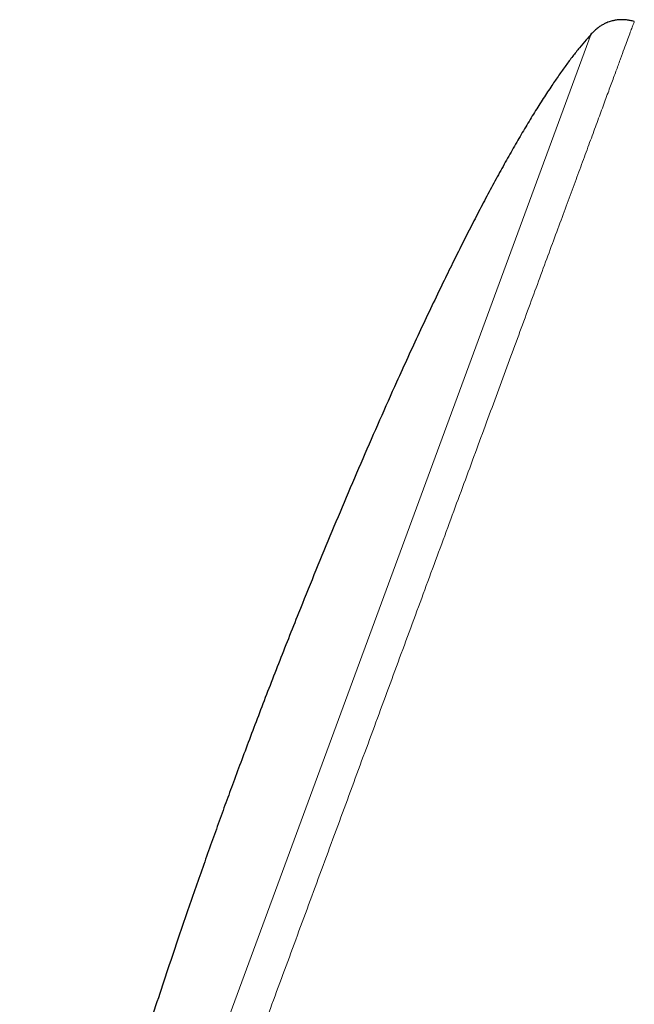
# Model space of a CAD drawing. Header units: millimetres. Extents: x 8 to 830, y 12 to 1725.
# Tile 325 of 329: x 781 to 806, y 1572 to 1611. Entities that reach past the tile are written whole.
import ezdxf

# ---------------------------------------------------------------- set-up
doc = ezdxf.new("R2010")
doc.units = ezdxf.units.MM

msp = doc.modelspace()

# ---------------------------------------------------------------- linework, layer by layer
at = {"color": 8, "linetype": 'Continuous', "lineweight": 0}
msp.add_line((781.456, 1549.425), (803.897, 1610.258), dxfattribs=at)
at = {"color": 7, "linetype": 'Continuous', "lineweight": 30}
for points, knots in [([(805.586, 1610.75), (805.532, 1610.763), (805.432, 1610.788), (805.287, 1610.809), (805.16, 1610.818), (805.05, 1610.819), (804.956, 1610.814), (804.877, 1610.805), (804.81, 1610.794), (804.746, 1610.78), (804.675, 1610.762), (804.593, 1610.736), (804.499, 1610.7), (804.394, 1610.651), (804.28, 1610.585), (804.157, 1610.5), (804.026, 1610.391), (803.942, 1610.305), (803.897, 1610.258)], [0, 0, 0, 0, 0.089237, 0.167198, 0.235136, 0.294016, 0.344544, 0.387207, 0.422321, 0.454319, 0.493229, 0.539532, 0.593421, 0.655281, 0.725748, 0.805764, 0.896623, 1, 1, 1, 1]), ([(803.898, 1610.258), (803.829, 1610.181), (803.668, 1610.005), (803.425, 1609.712), (803.16, 1609.377), (802.893, 1609.019), (802.62, 1608.637), (802.324, 1608.204), (802.004, 1607.717), (801.662, 1607.175), (801.315, 1606.604), (800.963, 1606.005), (800.606, 1605.379), (800.246, 1604.729), (799.881, 1604.056), (799.514, 1603.361), (799.144, 1602.645), (798.771, 1601.91), (798.397, 1601.158), (797.999, 1600.342), (797.577, 1599.463), (797.133, 1598.521), (796.69, 1597.562), (796.17, 1596.42), (795.579, 1595.094), (794.919, 1593.585), (794.269, 1592.065), (793.631, 1590.545), (793.007, 1589.031), (792.465, 1587.691), (792.001, 1586.528), (791.613, 1585.543), (791.235, 1584.573), (790.868, 1583.621), (790.514, 1582.69), (790.172, 1581.781), (789.95, 1581.183), (789.841, 1580.888)], [0, 0, 0, 0, 0.009465, 0.021944, 0.034928, 0.048618, 0.062996, 0.078042, 0.096797, 0.116433, 0.136912, 0.158194, 0.180238, 0.203004, 0.226449, 0.25053, 0.275205, 0.300431, 0.326163, 0.352359, 0.383766, 0.415682, 0.448035, 0.480752, 0.530851, 0.581361, 0.632024, 0.682585, 0.732786, 0.782368, 0.815283, 0.847721, 0.879603, 0.910852, 0.941387, 0.971129, 1, 1, 1, 1]), ([(789.841, 1580.888), (789.743, 1580.62), (789.543, 1580.078), (789.245, 1579.253), (788.941, 1578.407), (788.635, 1577.541), (788.325, 1576.657), (788.013, 1575.757), (787.66, 1574.725), (787.268, 1573.562), (786.838, 1572.266), (786.411, 1570.955), (786.004, 1569.682), (785.618, 1568.452), (785.254, 1567.267), (784.897, 1566.085), (784.551, 1564.91), (784.215, 1563.743), (783.892, 1562.588), (783.583, 1561.45), (783.313, 1560.422), (783.08, 1559.505), (782.88, 1558.697), (782.692, 1557.904), (782.514, 1557.128), (782.348, 1556.37), (782.197, 1555.645), (782.06, 1554.953), (781.938, 1554.295), (781.829, 1553.658), (781.732, 1553.043), (781.653, 1552.481), (781.59, 1551.973), (781.541, 1551.515), (781.501, 1551.076), (781.473, 1550.655), (781.454, 1550.254), (781.448, 1549.88), (781.449, 1549.605), (781.456, 1549.458), (781.457, 1549.425)], [0, 0, 0, 0, 0.0261511, 0.0530254, 0.0805638, 0.1087074, 0.1373971, 0.1665739, 0.1961789, 0.2374767, 0.2793196, 0.3215545, 0.3640287, 0.40203, 0.439992, 0.4778063, 0.5153649, 0.55256, 0.5892842, 0.6254301, 0.6608912, 0.6868588, 0.7123414, 0.7372952, 0.7616767, 0.7854429, 0.8085509, 0.8296976, 0.8501868, 0.8699838, 0.8890551, 0.9073676, 0.9220256, 0.9361167, 0.949624, 0.9625316, 0.9748246, 0.9864897, 0.996903, 1, 1, 1, 1])]:
    msp.add_open_spline(points, degree=3, knots=knots, dxfattribs=at)
at = {"color": 8, "linetype": 'Continuous', "lineweight": 0}
msp.add_open_spline([(805.586, 1610.75), (805.584, 1610.744), (805.58, 1610.732), (805.545, 1610.638), (805.489, 1610.487), (805.411, 1610.275), (805.311, 1610.005), (805.191, 1609.679), (805.05, 1609.298), (804.889, 1608.861), (804.707, 1608.366), (804.503, 1607.813), (804.277, 1607.201), (804.032, 1606.536), (803.767, 1605.818), (803.485, 1605.053), (803.186, 1604.244), (802.873, 1603.394), (802.542, 1602.499), (802.194, 1601.555), (801.828, 1600.563), (801.445, 1599.524), (801.047, 1598.446), (800.636, 1597.331), (800.214, 1596.188), (799.784, 1595.02), (799.345, 1593.83), (798.896, 1592.613), (798.435, 1591.364), (797.963, 1590.084), (797.48, 1588.776), (796.991, 1587.449), (796.496, 1586.107), (795.999, 1584.76), (795.501, 1583.411), (795.003, 1582.062), (794.504, 1580.708), (794.001, 1579.344), (793.494, 1577.971), (792.986, 1576.593), (792.479, 1575.22), (791.976, 1573.855), (791.479, 1572.509), (790.99, 1571.184), (790.51, 1569.882), (790.036, 1568.597), (789.567, 1567.325), (789.103, 1566.069), (788.647, 1564.83), (788.2, 1563.62), (787.765, 1562.44), (787.344, 1561.299), (786.938, 1560.2), (786.548, 1559.143), (786.172, 1558.123), (785.809, 1557.138), (785.459, 1556.188), (785.123, 1555.278), (784.804, 1554.415), (784.503, 1553.599), (784.223, 1552.838), (783.962, 1552.132), (783.722, 1551.481), (783.501, 1550.881), (783.298, 1550.332), (783.115, 1549.835), (782.951, 1549.391), (782.809, 1549.006), (782.689, 1548.679), (782.59, 1548.413), (782.515, 1548.208), (782.46, 1548.06), (782.43, 1547.978), (782.417, 1547.944), (782.421, 1547.954), (782.421, 1547.954)], degree=3, knots=[0, 0, 0, 0, 0.014, 0.028, 0.042, 0.056, 0.07, 0.08375, 0.0975, 0.11125, 0.125, 0.139, 0.153, 0.167, 0.181, 0.195, 0.20875, 0.2225, 0.23625, 0.25, 0.264, 0.278, 0.292, 0.306, 0.32, 0.33375, 0.3475, 0.36125, 0.375, 0.389, 0.403, 0.417, 0.431, 0.445, 0.45875, 0.4725, 0.48625, 0.5, 0.514, 0.528, 0.542, 0.556, 0.569999, 0.583749, 0.597499, 0.61125, 0.625, 0.638999, 0.652999, 0.666999, 0.680999, 0.694999, 0.708749, 0.722499, 0.736249, 0.749999, 0.763999, 0.777999, 0.791999, 0.805999, 0.819999, 0.833749, 0.847499, 0.861249, 0.874999, 0.888999, 0.902999, 0.916999, 0.930999, 0.944999, 0.958749, 0.972499, 0.986249, 0.999999, 1, 1, 1, 1], dxfattribs=at)

doc.saveas('drawing.dxf')
